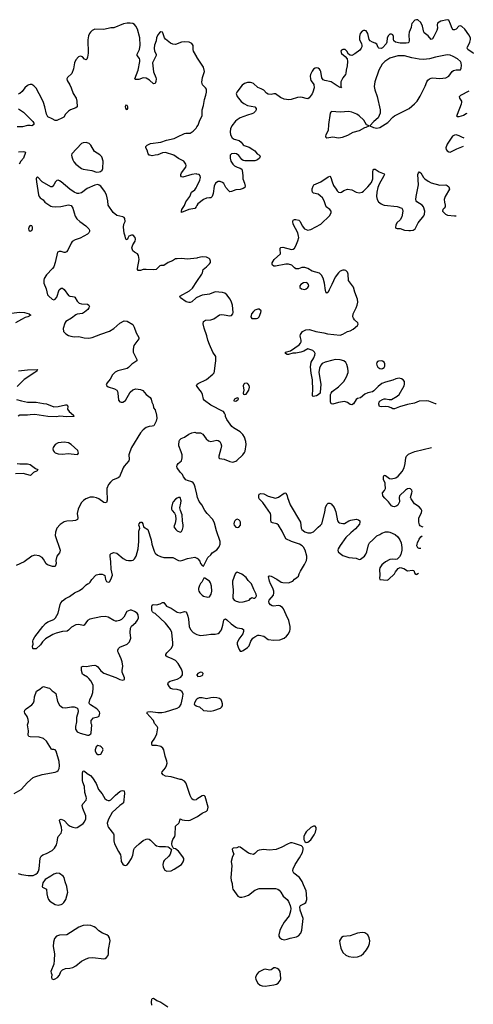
# Model space of a CAD drawing. Header units: inches. Extents: x 1449094 to 1618372, y 389908 to 534307.
# Tile 420 of 494: x 1607586 to 1613766, y 471923 to 485338. Entities that reach past the tile are written whole.
import ezdxf

# ---------------------------------------------------------------- set-up
doc = ezdxf.new("R2010")
doc.units = ezdxf.units.IN
doc.header["$MEASUREMENT"] = 0
for name, color, linetype in [('B6407', 7, 'Continuous'), ('B6408', 7, 'Continuous'), ('B6417', 7, 'Continuous'), ('B6418', 7, 'Continuous')]:
    doc.layers.add(name, color=color, linetype=linetype)

msp = doc.modelspace()

# ---------------------------------------------------------------- linework, layer by layer
at = {"layer": 'B6407', "color": 5}
for points, elevation in [([(1609438, 480000), (1609442, 479990), (1609450, 479950), (1609452, 479910), (1609445, 479870), (1609415, 479805), (1609390, 479798), (1609350, 479796), (1609310, 479781), (1609268, 479752), (1609230, 479709), (1609111, 479511), (1609086, 479450), (1609074, 479410), (1609078, 479350), (1609074, 479326), (1609010, 479253), (1608995, 479230), (1608944, 479110), (1608926, 479094), (1608850, 479064), (1608822, 479038), (1608796, 479004), (1608775, 478950), (1608772, 478930), (1608779, 478790), (1608770, 478758), (1608750, 478754), (1608730, 478761), (1608662, 478810), (1608630, 478824), (1608592, 478832), (1608548, 478832), (1608489, 478811), (1608455, 478785), (1608425, 478755), (1608381, 478670), (1608367, 478610), (1608379, 478550), (1608375, 478530), (1608346, 478514), (1608310, 478508), (1608230, 478505), (1608190, 478495), (1608139, 478461), (1608090, 478410), (1608074, 478354), (1608070, 478310), (1608137, 478110), (1608135, 478090), (1608127, 478073), (1608090, 478030), (1608080, 477970), (1608082, 477930), (1608070, 477889), (1608050, 477886), (1608031, 477889), (1607964, 477910), (1607945, 477925), (1607910, 477990), (1607890, 478012), (1607850, 478035), (1607790, 478044), (1607750, 478029), (1607649, 477951), (1607539, 477901)], 540), ([(1608260, 480000), (1608321, 479950), (1608322, 479930), (1608230, 479925), (1608130, 479936), (1608090, 479929), (1607970, 479932), (1607790, 479958), (1607730, 479956), (1607690, 479950), (1607610, 479952), (1607590, 479948), (1607564, 479936)], 520), ([(1610000, 478873), (1609978, 478970), (1609961, 479010), (1609948, 479028), (1609930, 479043), (1609870, 479058), (1609847, 479070), (1609816, 479110), (1609802, 479142), (1609770, 479174), (1609733, 479230), (1609725, 479250), (1609729, 479270), (1609745, 479290), (1609790, 479327), (1609801, 479370), (1609798, 479410), (1609787, 479450), (1609756, 479530), (1609753, 479550), (1609757, 479590), (1609765, 479610), (1609784, 479630), (1609829, 479650), (1609889, 479690), (1609930, 479711), (1609970, 479717), (1609990, 479711), (1610000, 479711)], 540), ([(1607551, 479291), (1607590, 479286), (1607690, 479285), (1607730, 479277), (1607803, 479223), (1607831, 479210), (1607822, 479190), (1607772, 479168), (1607744, 479136), (1607731, 479129), (1607633, 479153), (1607530, 479152)], 520), ([(1607510, 474793), (1607604, 474850), (1607690, 474945), (1607770, 475011), (1607790, 475022), (1607890, 475056), (1608070, 475085), (1608090, 475094), (1608109, 475110), (1608123, 475137), (1608128, 475172), (1608125, 475230), (1608085, 475370), (1608071, 475390), (1608050, 475395), (1608030, 475394), (1608021, 475401), (1607952, 475510), (1607910, 475544), (1607850, 475561), (1607727, 475567), (1607710, 475573), (1607700, 475590), (1607706, 475650), (1607690, 475730), (1607705, 475770), (1607703, 475803), (1607686, 475846), (1607657, 475890), (1607653, 475910), (1607657, 475930), (1607673, 475950), (1607750, 476002), (1607773, 476030), (1607782, 476058), (1607787, 476113), (1607815, 476190), (1607862, 476218), (1607894, 476246), (1607910, 476251), (1607970, 476236), (1607990, 476228), (1608030, 476193), (1608057, 476177), (1608076, 476156), (1608101, 476050), (1608130, 475999), (1608150, 475979), (1608170, 475969), (1608210, 475964), (1608290, 475978), (1608330, 475977), (1608363, 475963), (1608376, 475950), (1608382, 475910), (1608360, 475830), (1608362, 475770), (1608344, 475710), (1608348, 475670), (1608370, 475637), (1608410, 475616), (1608510, 475591), (1608529, 475591), (1608542, 475598), (1608553, 475607), (1608559, 475621), (1608566, 475670), (1608567, 475730), (1608559, 475750), (1608561, 475790), (1608590, 475826), (1608650, 475841), (1608669, 475851), (1608677, 475890), (1608673, 475910), (1608637, 475950), (1608550, 476004), (1608538, 476018), (1608534, 476030), (1608543, 476070), (1608569, 476131), (1608581, 476170), (1608589, 476231), (1608587, 476270), (1608556, 476330), (1608530, 476364), (1608510, 476381), (1608455, 476410), (1608442, 476422), (1608427, 476470), (1608430, 476522), (1608450, 476530), (1608490, 476526), (1608570, 476540), (1608610, 476542), (1608630, 476536), (1608650, 476520), (1608690, 476468), (1608730, 476436), (1608897, 476377), (1608950, 476348), (1608990, 476341), (1609012, 476348), (1609013, 476370), (1608982, 476450), (1608981, 476470), (1608990, 476530), (1608983, 476590), (1608970, 476630), (1608930, 476710), (1608924, 476730), (1608925, 476750), (1608932, 476770), (1608950, 476788), (1609050, 476829), (1609080, 476860), (1609098, 476910), (1609090, 476990), (1609096, 477050), (1609107, 477073), (1609170, 477126), (1609190, 477156), (1609204, 477190), (1609201, 477230), (1609188, 477250), (1609150, 477276), (1609110, 477293), (1609090, 477292), (1609047, 477273), (1609004, 477196), (1608973, 477167), (1608946, 477154), (1608910, 477144), (1608890, 477144), (1608870, 477150), (1608790, 477196), (1608750, 477206), (1608690, 477204), (1608543, 477170), (1608509, 477150), (1608466, 477090), (1608450, 477084), (1608390, 477099), (1608350, 477095), (1608290, 477061), (1608250, 477020), (1608232, 477008), (1608170, 477001), (1608082, 476978), (1608039, 476961), (1607938, 476902), (1607898, 476862), (1607870, 476822), (1607810, 476768), (1607770, 476766), (1607766, 476770), (1607762, 476802), (1607768, 476832), (1607764, 476870), (1607769, 476890), (1607793, 476930), (1607899, 477070), (1607937, 477110), (1607970, 477134), (1608050, 477167), (1608073, 477187), (1608112, 477250), (1608137, 477370), (1608148, 477392), (1608170, 477419), (1608210, 477454), (1608263, 477477), (1608333, 477530), (1608399, 477561), (1608446, 477594), (1608490, 477639), (1608510, 477651), (1608530, 477656), (1608547, 477673), (1608569, 477710), (1608623, 477770), (1608630, 477775), (1608670, 477782), (1608710, 477783), (1608730, 477776), (1608746, 477766), (1608757, 477710), (1608770, 477683), (1608790, 477675), (1608810, 477681), (1608829, 477710), (1608849, 477770), (1608830, 477850), (1608827, 477950), (1608817, 478030), (1608817, 478050), (1608830, 478065), (1608870, 478077), (1608910, 478071), (1608997, 477997), (1609036, 477976), (1609070, 477968), (1609110, 477970), (1609130, 477976), (1609150, 477991), (1609172, 478028), (1609198, 478130), (1609211, 478230), (1609208, 478370), (1609221, 478410), (1609219, 478430), (1609210, 478450), (1609214, 478470), (1609230, 478491), (1609251, 478490), (1609263, 478470), (1609271, 478430), (1609331, 478390), (1609375, 478250), (1609387, 478190), (1609418, 478098), (1609433, 478070), (1609463, 478043), (1609504, 478024), (1609550, 478011), (1609670, 478010), (1609750, 477971), (1609770, 477965), (1609810, 477973), (1609870, 477996), (1609973, 478013), (1610000, 478003)], 540), ([(1610000, 474716), (1609990, 474709), (1609966, 474706), (1609950, 474709), (1609930, 474722), (1609907, 474770), (1609860, 474920), (1609850, 474942), (1609830, 474964), (1609790, 474984), (1609770, 474985), (1609650, 475024), (1609570, 475032), (1609539, 475050), (1609523, 475070), (1609526, 475090), (1609570, 475147), (1609584, 475176), (1609593, 475210), (1609590, 475235), (1609566, 475306), (1609548, 475390), (1609535, 475415), (1609510, 475434), (1609450, 475450), (1609390, 475449), (1609385, 475465), (1609387, 475490), (1609427, 475550), (1609456, 475610), (1609467, 475690), (1609458, 475710), (1609423, 475750), (1609410, 475790), (1609401, 475801), (1609319, 475890), (1609328, 475910), (1609368, 475912), (1609470, 475897), (1609523, 475897), (1609573, 475907), (1609730, 475957), (1609762, 475978), (1609786, 476014), (1609806, 476094), (1609813, 476150), (1609801, 476181), (1609778, 476198), (1609730, 476211), (1609670, 476218), (1609647, 476227), (1609625, 476250), (1609606, 476286), (1609614, 476310), (1609634, 476326), (1609730, 476352), (1609779, 476381), (1609803, 476410), (1609806, 476450), (1609789, 476490), (1609747, 476567), (1609710, 476609), (1609654, 476634), (1609595, 476655), (1609577, 476670), (1609576, 476690), (1609589, 476710), (1609649, 476770), (1609672, 476810), (1609672, 476850), (1609657, 476990), (1609641, 477030), (1609574, 477114), (1609430, 477249), (1609410, 477255), (1609395, 477270), (1609387, 477290), (1609387, 477353), (1609390, 477362), (1609406, 477370), (1609450, 477367), (1609499, 477381), (1609530, 477398), (1609550, 477396), (1609588, 477348), (1609650, 477322), (1609730, 477267), (1609770, 477256), (1609830, 477276), (1609850, 477268), (1609865, 477250), (1609878, 477210), (1609887, 477170), (1609895, 477070), (1609911, 477030), (1609950, 476988), (1609990, 476967), (1610000, 476963)], 520), ([(1610000, 476412), (1609999, 476410), (1610000, 476408)], 520), ([(1610000, 476079), (1609991, 476070), (1609968, 476030), (1609964, 476010), (1609970, 476001), (1609988, 475988), (1610000, 475985)], 520), ([(1607563, 473703), (1607610, 473691), (1607700, 473680), (1607770, 473679), (1607806, 473694), (1607827, 473713), (1607843, 473737), (1607852, 473768), (1607865, 473915), (1607877, 473943), (1607900, 473960), (1607950, 473977), (1608030, 474019), (1608058, 474050), (1608086, 474094), (1608097, 474130), (1608104, 474196), (1608110, 474210), (1608150, 474254), (1608162, 474290), (1608155, 474335), (1608132, 474410), (1608130, 474430), (1608139, 474441), (1608150, 474447), (1608190, 474426), (1608248, 474370), (1608275, 474350), (1608310, 474336), (1608350, 474328), (1608370, 474332), (1608390, 474344), (1608450, 474388), (1608470, 474410), (1608486, 474450), (1608486, 474490), (1608445, 474590), (1608439, 474630), (1608447, 474653), (1608490, 474704), (1608494, 474730), (1608493, 474750), (1608473, 474810), (1608470, 474890), (1608445, 474950), (1608442, 474970), (1608443, 475077), (1608450, 475105), (1608470, 475101), (1608507, 475067), (1608550, 475039), (1608580, 475010), (1608628, 474930), (1608658, 474850), (1608708, 474790), (1608746, 474726), (1608770, 474707), (1608790, 474699), (1608810, 474701), (1608829, 474710), (1608890, 474771), (1608950, 474821), (1608970, 474831), (1608990, 474834), (1609011, 474830), (1609013, 474793), (1608999, 474670), (1608979, 474650), (1608950, 474632), (1608845, 474535), (1608794, 474446), (1608778, 474390), (1608786, 474350), (1608796, 474330), (1608865, 474245), (1608870, 474230), (1608870, 474150), (1608877, 474110), (1608930, 474003), (1608959, 473959), (1608966, 473930), (1608968, 473870), (1608990, 473831), (1609010, 473819), (1609030, 473816), (1609050, 473823), (1609070, 473846), (1609109, 473910), (1609125, 473955), (1609142, 474030), (1609152, 474050), (1609170, 474070), (1609212, 474110), (1609270, 474153), (1609311, 474171), (1609330, 474176), (1609350, 474173), (1609370, 474159), (1609430, 474095), (1609450, 474083), (1609490, 474071), (1609574, 474074), (1609607, 474067), (1609621, 474061), (1609653, 474033), (1609637, 473970), (1609617, 473943), (1609556, 473884), (1609547, 473870), (1609534, 473830), (1609539, 473790), (1609561, 473750), (1609590, 473736), (1609650, 473742), (1609690, 473764), (1609790, 473830), (1609814, 473866), (1609822, 473890), (1609821, 473910), (1609809, 473930), (1609750, 474009), (1609710, 474042), (1609688, 474048), (1609676, 474056), (1609662, 474082), (1609657, 474110), (1609661, 474139), (1609673, 474170), (1609699, 474210), (1609704, 474230), (1609709, 474350), (1609754, 474390), (1609764, 474410), (1609770, 474452), (1609798, 474438), (1609830, 474431), (1609890, 474428), (1609910, 474431), (1610000, 474476)], 520), ([(1609387, 471910), (1609382, 471950), (1609386, 471994), (1609390, 472002), (1609410, 472006), (1609456, 471976), (1609510, 471950), (1609603, 471890)], 480)]:
    msp.add_lwpolyline(points, dxfattribs=dict(at, elevation=elevation))
for points, elevation in [([(1608190, 479582), (1608110, 479573), (1608068, 479550), (1608040, 479510), (1608038, 479490), (1608042, 479470), (1608056, 479450), (1608070, 479438), (1608110, 479422), (1608170, 479417), (1608246, 479426), (1608370, 479416), (1608380, 479420), (1608389, 479430), (1608379, 479470), (1608289, 479550), (1608250, 479574)], 540), ([(1609750, 478829), (1609730, 478821), (1609710, 478805), (1609678, 478770), (1609666, 478750), (1609653, 478690), (1609655, 478670), (1609665, 478650), (1609695, 478615), (1609708, 478588), (1609711, 478529), (1609703, 478477), (1609688, 478428), (1609711, 478390), (1609730, 478375), (1609770, 478356), (1609790, 478365), (1609804, 478390), (1609812, 478428), (1609813, 478450), (1609803, 478510), (1609798, 478590), (1609777, 478650), (1609769, 478689), (1609783, 478750), (1609784, 478784), (1609770, 478828)], 560), ([(1608650, 475448), (1608627, 475433), (1608616, 475390), (1608616, 475370), (1608630, 475341), (1608650, 475327), (1608670, 475327), (1608690, 475332), (1608715, 475370), (1608722, 475390), (1608720, 475400), (1608718, 475410), (1608698, 475430), (1608680, 475440)], 540), ([(1608090, 473711), (1608050, 473694), (1608010, 473667), (1607935, 473625), (1607903, 473577), (1607894, 473530), (1607898, 473518), (1607950, 473492), (1607954, 473430), (1607965, 473385), (1607979, 473350), (1607995, 473330), (1608070, 473284), (1608110, 473275), (1608130, 473276), (1608150, 473283), (1608170, 473293), (1608189, 473310), (1608214, 473350), (1608240, 473450), (1608239, 473470), (1608227, 473530), (1608205, 473590), (1608190, 473650), (1608178, 473670), (1608130, 473707)], 520), ([(1608510, 473002), (1608450, 472996), (1608390, 472974), (1608230, 472870), (1608130, 472864), (1608088, 472852), (1608061, 472819), (1608045, 472770), (1608041, 472710), (1608062, 472610), (1608057, 472523), (1608051, 472469), (1608010, 472370), (1608013, 472350), (1608023, 472330), (1608021, 472290), (1608026, 472270), (1608050, 472263), (1608070, 472269), (1608100, 472290), (1608130, 472322), (1608148, 472370), (1608170, 472394), (1608210, 472412), (1608270, 472415), (1608310, 472424), (1608350, 472447), (1608430, 472511), (1608490, 472542), (1608530, 472556), (1608582, 472562), (1608730, 472543), (1608750, 472547), (1608770, 472561), (1608789, 472590), (1608796, 472610), (1608796, 472670), (1608817, 472790), (1608810, 472830), (1608796, 472850), (1608771, 472871), (1608712, 472892), (1608662, 472922), (1608623, 472963), (1608599, 472979), (1608556, 472996)], 520)]:
    msp.add_lwpolyline(points, close=True, dxfattribs=dict(at, elevation=elevation))
at = {"layer": 'B6408', "color": 5}
for points, elevation in [([(1610000, 484827), (1609998, 484830), (1609955, 484910), (1609950, 484930), (1609948, 484988), (1609933, 485013), (1609893, 485033), (1609830, 485038), (1609790, 485031), (1609710, 484998), (1609670, 485004), (1609640, 485020), (1609571, 485071), (1609557, 485090), (1609538, 485158), (1609530, 485169), (1609510, 485174), (1609490, 485159), (1609470, 485133), (1609450, 485090), (1609444, 485050), (1609423, 484990), (1609417, 484950), (1609424, 484910), (1609446, 484870), (1609446, 484850), (1609393, 484750), (1609407, 484627), (1609439, 484550), (1609443, 484530), (1609442, 484498), (1609433, 484467), (1609410, 484463), (1609354, 484514), (1609310, 484541), (1609270, 484544), (1609210, 484525), (1609163, 484523), (1609155, 484530), (1609201, 484650), (1609223, 484770), (1609224, 484790), (1609216, 484810), (1609188, 484850), (1609184, 484870), (1609219, 484930), (1609227, 484993), (1609222, 485090), (1609191, 485210), (1609169, 485250), (1609150, 485271), (1609125, 485285), (1609090, 485292), (1609050, 485292), (1608999, 485281), (1608870, 485228), (1608826, 485226), (1608730, 485205), (1608610, 485210), (1608574, 485190), (1608550, 485169), (1608535, 485150), (1608524, 485116), (1608515, 485065), (1608517, 484883), (1608510, 484826), (1608500, 484800), (1608490, 484789), (1608470, 484798), (1608442, 484830), (1608430, 484837), (1608410, 484841), (1608385, 484830), (1608350, 484790), (1608333, 484750), (1608318, 484670), (1608295, 484605), (1608237, 484550), (1608228, 484530), (1608231, 484510), (1608269, 484449), (1608286, 484410), (1608313, 484333), (1608354, 484270), (1608365, 484230), (1608371, 484150), (1608350, 484137), (1608276, 484110), (1608249, 484091), (1608211, 484050), (1608188, 484012), (1608170, 484001), (1608094, 483966), (1608070, 483965), (1608029, 483989), (1607970, 484014), (1607950, 484050), (1607930, 484150), (1607911, 484210), (1607893, 484250), (1607810, 484405), (1607778, 484438), (1607750, 484454), (1607730, 484456), (1607710, 484452), (1607690, 484441), (1607658, 484410), (1607620, 484360), (1607590, 484334), (1607564, 484324)], 520), ([(1607570, 484124), (1607639, 484079), (1607767, 483950), (1607778, 483930), (1607778, 483910), (1607762, 483898), (1607750, 483894), (1607730, 483897), (1607690, 483895), (1607624, 483876), (1607550, 483879)], 520), ([(1610000, 483235), (1609990, 483237), (1609930, 483230), (1609810, 483194), (1609790, 483199), (1609779, 483210), (1609781, 483230), (1609790, 483251), (1609850, 483330), (1609854, 483350), (1609850, 483370), (1609821, 483410), (1609750, 483445), (1609685, 483490), (1609570, 483527), (1609530, 483525), (1609470, 483498), (1609432, 483490), (1609390, 483484), (1609358, 483490), (1609350, 483493), (1609336, 483510), (1609322, 483562), (1609303, 483590), (1609304, 483610), (1609322, 483630), (1609367, 483653), (1609510, 483670), (1609585, 483695), (1609690, 483718), (1609736, 483744), (1609830, 483788), (1609850, 483793), (1609910, 483794), (1609950, 483819), (1609990, 483859), (1610000, 483876)], 520), ([(1607570, 483539), (1607640, 483540), (1607657, 483537), (1607665, 483530), (1607640, 483450), (1607600, 483410), (1607580, 483370)], 520), ([(1610000, 482091), (1609874, 482074), (1609790, 482085), (1609730, 482082), (1609710, 482078), (1609666, 482054), (1609610, 482032), (1609550, 481987), (1609510, 481990), (1609496, 481984), (1609444, 481936), (1609410, 481932), (1609310, 481936), (1609267, 481933), (1609230, 481922), (1609202, 481922), (1609193, 481933), (1609190, 481950), (1609213, 482070), (1609204, 482124), (1609189, 482149), (1609149, 482169), (1609129, 482190), (1609115, 482230), (1609129, 482270), (1609161, 482319), (1609165, 482350), (1609157, 482370), (1609130, 482401), (1609110, 482404), (1609073, 482387), (1609057, 482363), (1609050, 482338), (1609030, 482346), (1609023, 482390), (1609010, 482430), (1608998, 482510), (1609006, 482550), (1609024, 482590), (1609019, 482630), (1609010, 482642), (1608990, 482654), (1608910, 482669), (1608861, 482710), (1608790, 482810), (1608788, 482870), (1608770, 482950), (1608742, 483002), (1608690, 483069), (1608670, 483085), (1608650, 483093), (1608610, 483085), (1608504, 483036), (1608430, 482979), (1608390, 482969), (1608370, 482969), (1608330, 482989), (1608270, 483030), (1608151, 483130), (1608130, 483144), (1608110, 483150), (1608090, 483146), (1608072, 483128), (1608050, 483087), (1608030, 483062), (1608010, 483061), (1607892, 483130), (1607830, 483195), (1607816, 483184), (1607811, 483170), (1607813, 483127), (1607842, 482950), (1607849, 482929), (1607865, 482910), (1607904, 482884), (1607930, 482850), (1608010, 482798), (1608030, 482792), (1608070, 482786), (1608148, 482792), (1608250, 482817), (1608287, 482807), (1608310, 482770), (1608327, 482707), (1608343, 482663), (1608365, 482625), (1608407, 482587), (1608486, 482530), (1608526, 482490), (1608535, 482470), (1608535, 482450), (1608528, 482432), (1608510, 482417), (1608410, 482361), (1608342, 482338), (1608303, 482317), (1608286, 482294), (1608243, 482197), (1608225, 482175), (1608206, 482166), (1608190, 482165), (1608150, 482179), (1608122, 482178), (1608102, 482170), (1608070, 482030), (1608050, 481973), (1608033, 481947), (1607950, 481864), (1607920, 481810), (1607915, 481790), (1607917, 481750), (1607947, 481670), (1607965, 481590), (1607981, 481570), (1608030, 481528), (1608050, 481522), (1608071, 481529), (1608090, 481556), (1608124, 481656), (1608150, 481679), (1608170, 481678), (1608190, 481660), (1608250, 481582), (1608270, 481569), (1608307, 481567), (1608330, 481562), (1608337, 481557), (1608370, 481504), (1608397, 481477), (1608430, 481465), (1608510, 481460), (1608530, 481450), (1608535, 481430), (1608530, 481410), (1608515, 481390), (1608470, 481352), (1608443, 481337), (1608370, 481325), (1608350, 481318), (1608290, 481270), (1608214, 481226), (1608199, 481201), (1608177, 481130), (1608183, 481090), (1608216, 481056), (1608250, 481036), (1608284, 481024), (1608330, 481018), (1608390, 481020), (1608464, 481004), (1608530, 480998), (1608574, 481006), (1608690, 481053), (1608810, 481096), (1608868, 481132), (1608950, 481205), (1609010, 481236), (1609050, 481231), (1609125, 481185), (1609147, 481150), (1609173, 481073), (1609211, 481010), (1609207, 480990), (1609196, 480970), (1609143, 480897), (1609130, 480850), (1609132, 480810), (1609148, 480770), (1609183, 480710), (1609181, 480690), (1609114, 480646), (1609070, 480599), (1609050, 480584), (1608925, 480555), (1608885, 480535), (1608850, 480498), (1608819, 480441), (1608778, 480390), (1608766, 480366), (1608771, 480350), (1608790, 480336), (1608878, 480310), (1608907, 480290), (1608919, 480270), (1608924, 480250), (1608933, 480153), (1608950, 480131), (1608970, 480125), (1608993, 480127), (1609026, 480150), (1609090, 480265), (1609127, 480293), (1609170, 480307), (1609230, 480301), (1609265, 480285), (1609307, 480230), (1609363, 480190), (1609376, 480170), (1609388, 480128), (1609406, 480090), (1609411, 480050), (1609430, 480022), (1609438, 480000)], 540), ([(1610000, 482807), (1609990, 482789), (1609970, 482764), (1609889, 482751), (1609790, 482709), (1609789, 482729), (1609795, 482750), (1609833, 482807), (1609850, 482855), (1609903, 482930), (1609926, 482990), (1609970, 483020), (1609991, 483049), (1610000, 483066)], 520), ([(1610000, 481552), (1609992, 481548), (1609930, 481492), (1609910, 481484), (1609890, 481484), (1609855, 481495), (1609775, 481550), (1609769, 481570), (1609898, 481642), (1609940, 481680), (1610000, 481770)], 540), ([(1607470, 481339), (1607590, 481353), (1607650, 481350), (1607716, 481330), (1607736, 481310), (1607698, 481290), (1607660, 481280), (1607610, 481255), (1607530, 481207)], 520), ([(1607570, 480556), (1607690, 480567), (1607834, 480570), (1607821, 480559), (1607821, 480550), (1607794, 480530), (1607645, 480435), (1607590, 480376), (1607550, 480341)], 520), ([(1610000, 480343), (1609994, 480350), (1610000, 480365)], 540), ([(1607544, 480164), (1607610, 480144), (1607690, 480129), (1607810, 480125), (1607911, 480110), (1607950, 480102), (1608050, 480065), (1608110, 480067), (1608210, 480090), (1608231, 480091), (1608241, 480070), (1608238, 480030), (1608260, 480000)], 520)]:
    msp.add_lwpolyline(points, dxfattribs=dict(at, elevation=elevation))
at = {"layer": 'B6408', "color": 5, "elevation": 540}
for points in [[(1609030, 484173), (1609024, 484156), (1609029, 484130), (1609050, 484116), (1609061, 484130), (1609058, 484150), (1609050, 484169)], [(1608490, 483664), (1608450, 483662), (1608430, 483653), (1608297, 483510), (1608293, 483490), (1608297, 483470), (1608308, 483430), (1608322, 483402), (1608350, 483370), (1608430, 483311), (1608450, 483302), (1608570, 483285), (1608630, 483261), (1608670, 483266), (1608689, 483271), (1608710, 483286), (1608717, 483310), (1608721, 483410), (1608703, 483470), (1608678, 483498), (1608604, 483544), (1608554, 483630), (1608532, 483650)], [(1607730, 482533), (1607709, 482510), (1607705, 482490), (1607709, 482470), (1607730, 482458), (1607750, 482468), (1607760, 482490), (1607760, 482510), (1607750, 482531)]]:
    msp.add_lwpolyline(points, close=True, dxfattribs=at)
at = {"layer": 'B6417', "color": 5}
for points, elevation in [([(1610000, 479711), (1610050, 479711), (1610079, 479690), (1610126, 479626), (1610159, 479599), (1610190, 479591), (1610270, 479607), (1610290, 479603), (1610311, 479590), (1610325, 479565), (1610333, 479530), (1610328, 479490), (1610301, 479390), (1610298, 479370), (1610303, 479363), (1610310, 479358), (1610370, 479351), (1610450, 479317), (1610490, 479310), (1610530, 479321), (1610542, 479330), (1610626, 479410), (1610650, 479439), (1610659, 479461), (1610670, 479550), (1610666, 479590), (1610650, 479650), (1610627, 479687), (1610590, 479721), (1610497, 479777), (1610475, 479795), (1610409, 479890), (1610389, 479930), (1610388, 479950), (1610376, 479976), (1610361, 480000)], 540), ([(1613083, 478426), (1613069, 478429), (1613043, 478443), (1613034, 478454), (1613024, 478490), (1613022, 478550), (1613062, 478618), (1613065, 478650), (1613057, 478670), (1613030, 478701), (1612963, 478743), (1612919, 478810), (1612909, 478830), (1612930, 478890), (1612931, 478910), (1612926, 478930), (1612918, 478938), (1612910, 478946), (1612890, 478952), (1612870, 478947), (1612841, 478930), (1612762, 478850), (1612754, 478830), (1612761, 478770), (1612737, 478723), (1612725, 478715), (1612690, 478702), (1612670, 478704), (1612650, 478714), (1612609, 478770), (1612559, 478819), (1612533, 478853), (1612529, 478890), (1612557, 478923), (1612569, 478951), (1612567, 479010), (1612563, 479030), (1612544, 479070), (1612543, 479110), (1612550, 479131), (1612570, 479126), (1612626, 479086), (1612650, 479083), (1612710, 479098), (1612742, 479118), (1612796, 479184), (1612823, 479230), (1612838, 479290), (1612847, 479370), (1612855, 479390), (1612883, 479417), (1612923, 479437), (1612970, 479454), (1613198, 479510)], 520), ([(1610000, 476963), (1610030, 476952), (1610050, 476949), (1610130, 476955), (1610190, 476967), (1610250, 476965), (1610290, 476977), (1610310, 476990), (1610337, 477023), (1610355, 477090), (1610365, 477155), (1610370, 477164), (1610390, 477176), (1610410, 477163), (1610466, 477106), (1610530, 477062), (1610550, 477052), (1610610, 477044), (1610633, 477030), (1610636, 477004), (1610625, 476970), (1610570, 476900), (1610549, 476850), (1610549, 476829), (1610560, 476790), (1610575, 476755), (1610590, 476736), (1610610, 476735), (1610630, 476744), (1610690, 476783), (1610712, 476808), (1610737, 476870), (1610763, 476910), (1610790, 476930), (1610830, 476951), (1610850, 476953), (1610910, 476937), (1610973, 476893), (1611050, 476886), (1611130, 476888), (1611190, 476913), (1611222, 476938), (1611249, 476970), (1611267, 477010), (1611272, 477030), (1611272, 477072), (1611252, 477152), (1611214, 477230), (1611181, 477310), (1611168, 477330), (1611130, 477352), (1611105, 477355), (1611050, 477346), (1611024, 477350), (1611004, 477364), (1610985, 477390), (1610978, 477410), (1610983, 477430), (1611043, 477497), (1611050, 477530), (1611048, 477550), (1611034, 477594), (1611004, 477650), (1610990, 477690), (1610977, 477750), (1610981, 477759), (1610990, 477763), (1611010, 477758), (1611090, 477715), (1611150, 477673), (1611170, 477668), (1611250, 477665), (1611308, 477690), (1611330, 477716), (1611363, 477737), (1611383, 477757), (1611392, 477790), (1611410, 477826), (1611466, 477914), (1611492, 477968), (1611499, 478001), (1611497, 478030), (1611475, 478110), (1611453, 478150), (1611435, 478170), (1611399, 478190), (1611290, 478230), (1611210, 478267), (1611163, 478370), (1611110, 478453), (1611090, 478469), (1611030, 478484), (1611013, 478493), (1611005, 478524), (1611009, 478589), (1611003, 478610), (1610941, 478701), (1610898, 478758), (1610849, 478810), (1610842, 478830), (1610842, 478850), (1610850, 478872), (1610870, 478882), (1610910, 478876), (1610970, 478844), (1611070, 478818), (1611110, 478831), (1611190, 478885), (1611210, 478892), (1611230, 478852), (1611233, 478830), (1611270, 478730), (1611411, 478490), (1611421, 478410), (1611430, 478394), (1611470, 478360), (1611510, 478345), (1611550, 478345), (1611590, 478359), (1611650, 478425), (1611685, 478450), (1611701, 478470), (1611742, 478630), (1611750, 478690), (1611768, 478732), (1611790, 478751), (1611810, 478751), (1611830, 478741), (1611870, 478690), (1611893, 478633), (1611915, 478510), (1611930, 478491), (1611943, 478483), (1611986, 478474), (1612010, 478476), (1612070, 478511), (1612099, 478521), (1612170, 478535), (1612203, 478523), (1612218, 478510), (1612221, 478490), (1612214, 478466), (1612161, 478399), (1612095, 478345), (1612030, 478281), (1611950, 478176), (1611924, 478130), (1611920, 478110), (1611925, 478090), (1611950, 478064), (1611990, 478040), (1612070, 478012), (1612170, 478001), (1612210, 477983), (1612230, 477987), (1612285, 478030), (1612303, 478057), (1612316, 478090), (1612337, 478183), (1612353, 478210), (1612399, 478250), (1612450, 478306), (1612490, 478323), (1612519, 478341), (1612570, 478358), (1612610, 478361), (1612630, 478356), (1612703, 478323), (1612736, 478290), (1612766, 478250), (1612783, 478210), (1612791, 478149), (1612791, 478110), (1612777, 478050), (1612760, 478020), (1612730, 477989), (1612710, 477985), (1612669, 477989), (1612630, 477982), (1612570, 477952), (1612518, 477910), (1612494, 477870), (1612488, 477848), (1612491, 477770), (1612486, 477730), (1612494, 477710), (1612590, 477703), (1612610, 477711), (1612690, 477787), (1612705, 477815), (1612741, 477859), (1612770, 477876), (1612820, 477860), (1612870, 477827), (1612936, 477836), (1612954, 477834), (1612971, 477791), (1612990, 477781), (1612997, 477783), (1613017, 477797)], 520), ([(1610000, 478003), (1610002, 478002), (1610013, 477993), (1610039, 477959), (1610051, 477930), (1610070, 477902), (1610090, 477894), (1610149, 478010), (1610190, 478046), (1610207, 478073), (1610270, 478117), (1610304, 478156), (1610317, 478190), (1610316, 478230), (1610266, 478374), (1610239, 478479), (1610217, 478530), (1610139, 478610), (1610107, 478650), (1610069, 478729), (1610030, 478775), (1610010, 478829), (1610000, 478873)], 540), ([(1613052, 478135), (1613030, 478134), (1613010, 478144), (1612997, 478170), (1612999, 478190), (1613004, 478210), (1613030, 478261), (1613050, 478291), (1613070, 478307), (1613071, 478308)], 520), ([(1610000, 476408), (1610011, 476391), (1610050, 476393), (1610070, 476402), (1610081, 476410), (1610085, 476430), (1610070, 476443), (1610050, 476446), (1610011, 476430), (1610000, 476412)], 520), ([(1610000, 475985), (1610037, 475977), (1610090, 475924), (1610190, 475915), (1610230, 475926), (1610320, 475960), (1610337, 475970), (1610350, 475990), (1610350, 476018), (1610341, 476050), (1610330, 476070), (1610306, 476090), (1610270, 476100), (1610230, 476104), (1610190, 476100), (1610130, 476086), (1610070, 476098), (1610030, 476098), (1610011, 476090), (1610000, 476079)], 520), ([(1610000, 474476), (1610010, 474480), (1610070, 474525), (1610130, 474556), (1610144, 474570), (1610153, 474610), (1610113, 474753), (1610103, 474763), (1610090, 474769), (1610070, 474762), (1610000, 474716)], 520)]:
    msp.add_lwpolyline(points, dxfattribs=dict(at, elevation=elevation))
for points, elevation in [([(1610550, 478531), (1610530, 478522), (1610519, 478510), (1610508, 478490), (1610504, 478470), (1610509, 478449), (1610530, 478425), (1610550, 478420), (1610570, 478426), (1610593, 478450), (1610594, 478490), (1610586, 478510), (1610570, 478526)], 540), ([(1610110, 477728), (1610093, 477727), (1610066, 477674), (1610050, 477657), (1610035, 477630), (1610022, 477590), (1610022, 477570), (1610028, 477550), (1610040, 477530), (1610070, 477499), (1610090, 477484), (1610150, 477468), (1610170, 477474), (1610193, 477510), (1610202, 477550), (1610198, 477618), (1610185, 477665), (1610170, 477689)], 540), ([(1610548, 477812), (1610534, 477806), (1610521, 477790), (1610484, 477690), (1610484, 477650), (1610493, 477570), (1610490, 477458), (1610509, 477430), (1610535, 477415), (1610584, 477404), (1610630, 477406), (1610682, 477418), (1610711, 477429), (1610730, 477451), (1610750, 477465), (1610770, 477458), (1610790, 477458), (1610802, 477470), (1610810, 477490), (1610808, 477510), (1610775, 477575), (1610744, 477650), (1610698, 477698), (1610670, 477739), (1610610, 477784)], 540), ([(1611590, 474351), (1611550, 474330), (1611490, 474273), (1611473, 474250), (1611459, 474210), (1611459, 474170), (1611470, 474139), (1611490, 474128), (1611510, 474134), (1611550, 474166), (1611598, 474230), (1611616, 474270), (1611626, 474310), (1611627, 474330), (1611610, 474349)], 520), ([(1611296, 474124), (1611277, 474123), (1611234, 474106), (1611157, 474063), (1611078, 474030), (1610984, 474024), (1610910, 474031), (1610850, 474022), (1610827, 474013), (1610790, 473976), (1610770, 473964), (1610730, 473972), (1610702, 473982), (1610590, 474064), (1610570, 474069), (1610543, 474057), (1610494, 474050), (1610482, 474038), (1610484, 474016), (1610505, 473970), (1610483, 473937), (1610465, 473870), (1610476, 473810), (1610462, 473650), (1610466, 473610), (1610480, 473570), (1610485, 473510), (1610490, 473490), (1610557, 473397), (1610583, 473383), (1610610, 473381), (1610652, 473390), (1610703, 473410), (1610790, 473478), (1610850, 473499), (1611070, 473499), (1611102, 473490), (1611119, 473479), (1611145, 473450), (1611175, 473395), (1611231, 473351), (1611250, 473325), (1611271, 473271), (1611279, 473230), (1611276, 473190), (1611255, 473130), (1611190, 473044), (1611149, 472970), (1611130, 472930), (1611115, 472870), (1611116, 472850), (1611128, 472830), (1611156, 472810), (1611190, 472802), (1611230, 472809), (1611270, 472824), (1611359, 472841), (1611386, 472854), (1611417, 472890), (1611429, 472931), (1611449, 473090), (1611405, 473205), (1611403, 473250), (1611410, 473271), (1611465, 473295), (1611482, 473310), (1611499, 473350), (1611494, 473430), (1611487, 473470), (1611450, 473549), (1611435, 473595), (1611399, 473650), (1611321, 473710), (1611310, 473730), (1611307, 473747), (1611312, 473770), (1611337, 473830), (1611400, 473920), (1611438, 473990), (1611447, 474030), (1611446, 474050), (1611438, 474070), (1611423, 474083), (1611330, 474115)], 520), ([(1612250, 472900), (1612190, 472890), (1612090, 472856), (1611993, 472847), (1611970, 472834), (1611944, 472790), (1611945, 472750), (1611959, 472690), (1611990, 472630), (1612030, 472594), (1612070, 472575), (1612130, 472563), (1612190, 472568), (1612236, 472590), (1612270, 472617), (1612310, 472664), (1612337, 472710), (1612351, 472750), (1612354, 472790), (1612346, 472830), (1612328, 472868), (1612290, 472896)], 520), ([(1611070, 472419), (1611050, 472418), (1611010, 472392), (1610990, 472389), (1610930, 472402), (1610910, 472397), (1610840, 472360), (1610810, 472326), (1610798, 472290), (1610803, 472263), (1610832, 472212), (1610864, 472184), (1610890, 472175), (1610930, 472172), (1611050, 472188), (1611084, 472196), (1611108, 472212), (1611134, 472246), (1611142, 472270), (1611141, 472330), (1611133, 472370), (1611116, 472396), (1611095, 472410)], 520)]:
    msp.add_lwpolyline(points, close=True, dxfattribs=dict(at, elevation=elevation))
at = {"layer": 'B6418', "color": 5}
for points, elevation in [([(1613766, 484878), (1613762, 484882), (1613692, 484930), (1613681, 484950), (1613686, 484970), (1613710, 485007), (1613718, 485030), (1613728, 485070), (1613726, 485090), (1613704, 485130), (1613650, 485208), (1613610, 485245), (1613590, 485256), (1613570, 485252), (1613530, 485207), (1613510, 485198), (1613490, 485200), (1613476, 485216), (1613457, 485277), (1613430, 485330), (1613410, 485338), (1613323, 485317), (1613279, 485290), (1613272, 485270), (1613276, 485224), (1613267, 485193), (1613230, 485109), (1613210, 485075), (1613190, 485069), (1613150, 485117), (1613097, 485157), (1613090, 485170), (1613073, 485250), (1613050, 485300), (1613010, 485334), (1612990, 485337), (1612970, 485333), (1612930, 485284), (1612924, 485270), (1612918, 485230), (1612890, 485170), (1612886, 485130), (1612892, 485048), (1612889, 485031), (1612878, 485022), (1612850, 485016), (1612770, 485019), (1612706, 485030), (1612682, 485050), (1612678, 485070), (1612680, 485110), (1612671, 485130), (1612650, 485142), (1612630, 485139), (1612610, 485124), (1612590, 485090), (1612589, 485030), (1612578, 485010), (1612530, 484956), (1612510, 484946), (1612479, 484950), (1612470, 484959), (1612450, 485004), (1612430, 485016), (1612390, 485030), (1612361, 485050), (1612347, 485070), (1612329, 485150), (1612304, 485184), (1612290, 485192), (1612270, 485192), (1612250, 485180), (1612225, 485150), (1612213, 485110), (1612215, 485070), (1612243, 485010), (1612246, 484990), (1612246, 484970), (1612239, 484950), (1612219, 484921), (1612150, 484872), (1612110, 484852), (1612090, 484853), (1612067, 484867), (1612042, 484910), (1612021, 484930), (1611990, 484934), (1611970, 484921), (1611962, 484910), (1611964, 484890), (1611970, 484879), (1612018, 484838), (1612045, 484805), (1612053, 484770), (1612048, 484710), (1612032, 484650), (1612030, 484610), (1612023, 484590), (1611990, 484546), (1611962, 484490), (1611961, 484421), (1611971, 484409), (1611958, 484418), (1611950, 484414), (1611910, 484435), (1611830, 484491), (1611742, 484510), (1611720, 484520), (1611710, 484530), (1611704, 484544), (1611690, 484630), (1611680, 484650), (1611670, 484663), (1611650, 484676), (1611630, 484683), (1611610, 484679), (1611590, 484665), (1611570, 484637), (1611549, 484590), (1611545, 484570), (1611547, 484530), (1611554, 484510), (1611585, 484470), (1611593, 484453), (1611596, 484410), (1611581, 484350), (1611570, 484329), (1611530, 484274), (1611510, 484261), (1611490, 484263), (1611440, 484280), (1611410, 484283), (1611370, 484277), (1611285, 484250), (1611250, 484246), (1611222, 484250), (1611190, 484257), (1611139, 484279), (1611070, 484329), (1611050, 484329), (1611010, 484321), (1610970, 484325), (1610950, 484336), (1610910, 484376), (1610876, 484396), (1610830, 484414), (1610770, 484468), (1610750, 484477), (1610730, 484482), (1610690, 484480), (1610650, 484468), (1610616, 484444), (1610546, 484350), (1610537, 484330), (1610538, 484318), (1610549, 484290), (1610604, 484224), (1610638, 484198), (1610691, 484169), (1610787, 484150), (1610808, 484130), (1610808, 484110), (1610799, 484090), (1610770, 484064), (1610750, 484054), (1610690, 484039), (1610590, 483999), (1610547, 483973), (1610526, 483954), (1610476, 483890), (1610457, 483850), (1610452, 483810), (1610458, 483770), (1610482, 483730), (1610509, 483709), (1610576, 483690), (1610602, 483670), (1610630, 483632), (1610643, 483623), (1610710, 483599), (1610764, 483570), (1610791, 483550), (1610821, 483510), (1610852, 483490), (1610861, 483470), (1610854, 483450), (1610827, 483430), (1610790, 483417), (1610654, 483414), (1610630, 483421), (1610614, 483434), (1610570, 483489), (1610539, 483510), (1610510, 483517), (1610470, 483509), (1610451, 483490), (1610453, 483450), (1610464, 483410), (1610489, 483369), (1610510, 483348), (1610550, 483327), (1610590, 483315), (1610610, 483301), (1610617, 483290), (1610628, 483210), (1610627, 483170), (1610650, 483112), (1610657, 483070), (1610651, 483050), (1610630, 483038), (1610590, 483026), (1610530, 483019), (1610470, 482996), (1610450, 482993), (1610430, 483009), (1610393, 483050), (1610365, 483105), (1610350, 483121), (1610315, 483135), (1610290, 483133), (1610255, 483110), (1610233, 483070), (1610222, 482970), (1610210, 482930), (1610191, 482910), (1610170, 482912), (1610130, 482907), (1610090, 482887), (1610013, 482830), (1610000, 482807)], 520), ([(1610000, 483876), (1610017, 483903), (1610041, 483970), (1610070, 484030), (1610073, 484110), (1610092, 484170), (1610103, 484250), (1610123, 484310), (1610132, 484352), (1610131, 484391), (1610118, 484410), (1610078, 484450), (1610068, 484488), (1610076, 484550), (1610104, 484630), (1610090, 484690), (1610000, 484827)], 520), ([(1613678, 484061), (1613670, 484054), (1613630, 484032), (1613570, 484015), (1613550, 484014), (1613543, 484023), (1613548, 484050), (1613606, 484190), (1613610, 484210), (1613610, 484230), (1613584, 484270), (1613578, 484290), (1613595, 484310), (1613711, 484367)], 520), ([(1613530, 483767), (1613510, 483765), (1613483, 483750), (1613410, 483644), (1613390, 483590), (1613396, 483570), (1613410, 483550), (1613430, 483537), (1613450, 483535), (1613470, 483541), (1613540, 483580), (1613631, 483617)], 540), ([(1613643, 483725), (1613610, 483736), (1613575, 483755), (1613530, 483767)], 540), ([(1610000, 483066), (1610041, 483150), (1610048, 483190), (1610045, 483210), (1610030, 483230), (1610000, 483235)], 520), ([(1613260, 480102), (1613250, 480104), (1613159, 480139), (1613126, 480146), (1613030, 480141), (1612966, 480114), (1612867, 480093), (1612758, 480062), (1612690, 480035), (1612670, 480035), (1612648, 480050), (1612610, 480063), (1612570, 480069), (1612510, 480063), (1612489, 480069), (1612478, 480098), (1612484, 480130), (1612497, 480143), (1612530, 480165), (1612549, 480171), (1612570, 480171), (1612618, 480162), (1612650, 480163), (1612730, 480207), (1612755, 480230), (1612823, 480350), (1612829, 480370), (1612829, 480390), (1612829, 480410), (1612812, 480432), (1612787, 480447), (1612754, 480454), (1612710, 480447), (1612670, 480427), (1612570, 480399), (1612520, 480380), (1612470, 480342), (1612410, 480282), (1612391, 480269), (1612330, 480254), (1612290, 480234), (1612230, 480184), (1612190, 480175), (1612170, 480162), (1612134, 480106), (1612110, 480089), (1612090, 480096), (1612050, 480124), (1612010, 480134), (1611930, 480122), (1611850, 480101), (1611830, 480104), (1611819, 480130), (1611821, 480230), (1611829, 480251), (1611844, 480270), (1611930, 480338), (1612002, 480410), (1612040, 480470), (1612060, 480530), (1612062, 480550), (1612055, 480590), (1612041, 480641), (1612030, 480666), (1612001, 480690), (1611950, 480704), (1611890, 480706), (1611850, 480701), (1611748, 480672), (1611708, 480652), (1611689, 480631), (1611669, 480591), (1611661, 480530), (1611690, 480370), (1611681, 480259), (1611678, 480250), (1611654, 480226), (1611630, 480213), (1611586, 480206), (1611575, 480215), (1611574, 480234), (1611581, 480290), (1611576, 480430), (1611556, 480524), (1611547, 480610), (1611557, 480670), (1611593, 480730), (1611608, 480768), (1611611, 480790), (1611603, 480810), (1611580, 480830), (1611510, 480854), (1611456, 480824), (1611417, 480810), (1611350, 480794), (1611305, 480795), (1611250, 480777), (1611230, 480775), (1611206, 480790), (1611206, 480810), (1611273, 480827), (1611391, 480909), (1611411, 480929), (1611421, 480950), (1611422, 480970), (1611410, 481010), (1611407, 481030), (1611413, 481050), (1611439, 481090), (1611486, 481114), (1611536, 481116), (1611622, 481090), (1611730, 481070), (1611777, 481057), (1611950, 481042), (1611990, 481054), (1612050, 481088), (1612090, 481099), (1612130, 481122), (1612190, 481170), (1612199, 481190), (1612194, 481210), (1612149, 481250), (1612133, 481270), (1612125, 481290), (1612129, 481329), (1612136, 481350), (1612168, 481410), (1612183, 481450), (1612191, 481490), (1612188, 481530), (1612150, 481625), (1612134, 481694), (1612066, 481786), (1612063, 481870), (1612050, 481899), (1612030, 481919), (1612010, 481926), (1611990, 481925), (1611952, 481910), (1611928, 481890), (1611884, 481830), (1611840, 481730), (1611802, 481658), (1611790, 481625), (1611770, 481613), (1611756, 481630), (1611750, 481648), (1611737, 481750), (1611718, 481818), (1611698, 481858), (1611670, 481883), (1611572, 481910), (1611510, 481947), (1611470, 481962), (1611430, 481960), (1611384, 481944), (1611350, 481944), (1611330, 481956), (1611292, 481992), (1611250, 482008), (1611210, 482007), (1611070, 481978), (1611050, 481981), (1611032, 481992), (1611026, 482006), (1611027, 482027), (1611052, 482070), (1611137, 482150), (1611133, 482210), (1611136, 482224), (1611145, 482235), (1611170, 482239), (1611290, 482208), (1611310, 482211), (1611330, 482227), (1611350, 482258), (1611376, 482324), (1611387, 482370), (1611386, 482390), (1611373, 482433), (1611312, 482550), (1611305, 482590), (1611313, 482607), (1611330, 482615), (1611350, 482617), (1611388, 482608), (1611406, 482590), (1611434, 482530), (1611467, 482490), (1611510, 482471), (1611530, 482473), (1611550, 482478), (1611689, 482550), (1611813, 482670), (1611829, 482710), (1611827, 482730), (1611813, 482750), (1611761, 482790), (1611733, 482870), (1611710, 482910), (1611680, 482940), (1611650, 482961), (1611590, 482975), (1611575, 482990), (1611569, 483010), (1611570, 483034), (1611582, 483070), (1611594, 483086), (1611690, 483127), (1611790, 483199), (1611810, 483205), (1611825, 483190), (1611841, 483130), (1611861, 483081), (1611899, 483030), (1611910, 483005), (1611930, 482987), (1611950, 482983), (1611970, 482987), (1612002, 483010), (1612050, 483028), (1612110, 483018), (1612170, 482990), (1612210, 482979), (1612250, 482987), (1612270, 483002), (1612330, 483059), (1612379, 483121), (1612399, 483170), (1612399, 483270), (1612402, 483290), (1612410, 483302), (1612430, 483302), (1612484, 483264), (1612550, 483238), (1612555, 483230), (1612548, 483210), (1612484, 483096), (1612465, 483050), (1612452, 482990), (1612448, 482930), (1612454, 482890), (1612475, 482855), (1612510, 482828), (1612536, 482816), (1612550, 482810), (1612730, 482794), (1612791, 482770), (1612803, 482750), (1612805, 482730), (1612790, 482650), (1612770, 482613), (1612724, 482570), (1612710, 482538), (1612704, 482510), (1612710, 482498), (1612730, 482491), (1612770, 482491), (1612830, 482472), (1612886, 482466), (1612910, 482465), (1612948, 482472), (1612974, 482490), (1613015, 482570), (1613090, 482666), (1613102, 482690), (1613103, 482730), (1613086, 482790), (1613070, 482812), (1612997, 482857), (1612987, 482870), (1612982, 482890), (1612986, 482930), (1613017, 483090), (1613012, 483228), (1613019, 483250), (1613030, 483265), (1613050, 483251), (1613085, 483190), (1613104, 483170), (1613150, 483136), (1613190, 483113), (1613310, 483085), (1613390, 483086), (1613410, 483081), (1613430, 483062), (1613439, 483030), (1613382, 482930), (1613370, 482890), (1613372, 482852), (1613382, 482810), (1613381, 482790), (1613370, 482769), (1613351, 482750), (1613345, 482730), (1613388, 482688), (1613415, 482675), (1613510, 482664), (1613530, 482665), (1613531, 482665)], 520), ([(1610000, 481770), (1610066, 481870), (1610076, 481890), (1610085, 481935), (1610132, 481970), (1610173, 482010), (1610184, 482030), (1610185, 482050), (1610175, 482075), (1610165, 482085), (1610130, 482101), (1610070, 482109), (1610008, 482092), (1610000, 482091)], 540), ([(1610000, 480365), (1610002, 480370), (1610019, 480381), (1610130, 480436), (1610218, 480510), (1610233, 480527), (1610241, 480550), (1610247, 480627), (1610260, 480690), (1610257, 480750), (1610218, 480810), (1610170, 480913), (1610150, 480970), (1610137, 481030), (1610097, 481137), (1610087, 481193), (1610092, 481228), (1610115, 481245), (1610190, 481248), (1610230, 481262), (1610310, 481319), (1610330, 481322), (1610370, 481319), (1610450, 481304), (1610470, 481308), (1610489, 481330), (1610495, 481350), (1610483, 481450), (1610471, 481491), (1610452, 481530), (1610408, 481590), (1610380, 481610), (1610350, 481622), (1610250, 481628), (1610170, 481598), (1610070, 481584), (1610000, 481552)], 540), ([(1610361, 480000), (1610360, 480000), (1610190, 480084), (1610102, 480150), (1610089, 480169), (1610075, 480230), (1610062, 480262), (1610046, 480286), (1610000, 480343)], 540)]:
    msp.add_lwpolyline(points, dxfattribs=dict(at, elevation=elevation))
for points, elevation in [([(1613410, 484859), (1613250, 484826), (1613170, 484804), (1613086, 484794), (1613030, 484799), (1612930, 484818), (1612830, 484847), (1612736, 484844), (1612630, 484813), (1612559, 484770), (1612523, 484730), (1612477, 484650), (1612426, 484490), (1612417, 484430), (1612422, 484382), (1612454, 484290), (1612497, 484110), (1612497, 484063), (1612470, 484003), (1612411, 483950), (1612354, 483890), (1612407, 483867), (1612450, 483859), (1612490, 483869), (1612602, 483938), (1612670, 484008), (1612694, 484026), (1612890, 484130), (1612966, 484190), (1612999, 484230), (1613042, 484298), (1613110, 484431), (1613134, 484490), (1613148, 484512), (1613170, 484532), (1613190, 484543), (1613210, 484547), (1613310, 484536), (1613390, 484546), (1613432, 484568), (1613479, 484630), (1613495, 484645), (1613530, 484655), (1613590, 484655), (1613602, 484678), (1613607, 484713), (1613602, 484750), (1613590, 484770), (1613550, 484803), (1613490, 484838), (1613450, 484854)], 540), ([(1612070, 484087), (1611950, 484077), (1611835, 484085), (1611823, 484077), (1611817, 484063), (1611794, 483910), (1611790, 483830), (1611756, 483770), (1611751, 483750), (1611756, 483736), (1611770, 483728), (1611850, 483744), (1611930, 483730), (1611982, 483738), (1612055, 483765), (1612130, 483806), (1612215, 483830), (1612290, 483871), (1612308, 483872), (1612346, 483890), (1612310, 483906), (1612273, 483970), (1612210, 484030), (1612178, 484050), (1612110, 484079)], 540), ([(1611490, 481758), (1611450, 481754), (1611417, 481730), (1611402, 481710), (1611402, 481690), (1611427, 481670), (1611470, 481663), (1611490, 481669), (1611513, 481687), (1611523, 481710), (1611521, 481730), (1611509, 481750)], 540), ([(1610830, 481394), (1610790, 481380), (1610770, 481363), (1610745, 481330), (1610736, 481290), (1610747, 481267), (1610810, 481267), (1610830, 481271), (1610850, 481291), (1610873, 481347), (1610875, 481370), (1610850, 481392)], 540), ([(1612510, 480692), (1612474, 480686), (1612461, 480679), (1612451, 480669), (1612447, 480650), (1612451, 480630), (1612464, 480604), (1612490, 480587), (1612510, 480582), (1612530, 480585), (1612550, 480599), (1612561, 480619), (1612561, 480650), (1612550, 480673), (1612530, 480687)], 520), ([(1610670, 480384), (1610650, 480379), (1610638, 480370), (1610631, 480350), (1610639, 480290), (1610632, 480250), (1610634, 480234), (1610650, 480232), (1610670, 480238), (1610709, 480291), (1610716, 480330), (1610712, 480352), (1610699, 480370), (1610690, 480379)], 540), ([(1610550, 480186), (1610510, 480166), (1610502, 480150), (1610505, 480145), (1610530, 480142), (1610546, 480150), (1610566, 480170), (1610562, 480182)], 540)]:
    msp.add_lwpolyline(points, close=True, dxfattribs=dict(at, elevation=elevation))

doc.saveas('drawing.dxf')
